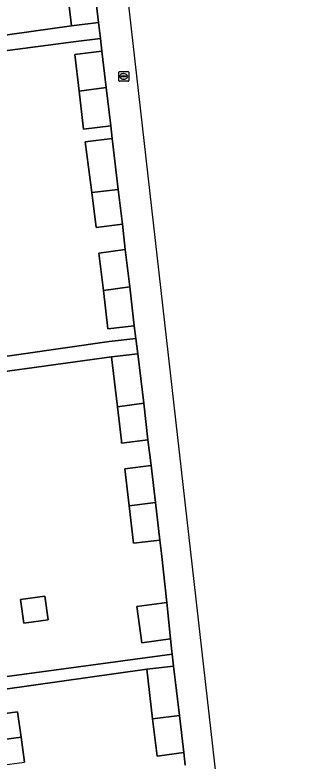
# Model space of a CAD drawing. Extents: x 163147 to 163550, y 380933 to 381639.
# Drawn here: x 163519.8 to 163549.9, y 381217.3 to 381293.5 of the extents above; entities that cross this region are included whole.
import ezdxf

# ---------------------------------------------------------------- set-up
doc = ezdxf.new("R2010")
doc.units = 0
for name, color, linetype in [('IMGEO_Erf', 7, 'Continuous'), ('IMGEO_Kolk', 7, 'Continuous'), ('IMGEO_Pand', 7, 'Continuous'), ('IMGEO_Rijbaan_lokaal_open', 7, 'Continuous'), ('IMGEO_Voetpad_open', 7, 'Continuous')]:
    doc.layers.add(name, color=color, linetype=linetype)

msp = doc.modelspace()

# ---------------------------------------------------------------- linework, layer by layer
at = {"layer": 'IMGEO_Erf'}
for points in [[(163513.772, 381295.791), (163514.431, 381290.881), (163511.251, 381290.454), (163511.262, 381290.373), (163525.611, 381292.402), (163524.968, 381297.87)], [(163511.187, 381257.513), (163529.461, 381260.141), (163532.157, 381260.455), (163532.006, 381261.75), (163529.31, 381261.436), (163528.852, 381265.361), (163528.406, 381269.185), (163531.098, 381269.542), (163530.946, 381270.841), (163530.795, 381272.139), (163528.104, 381271.782), (163527.686, 381275.36), (163526.979, 381280.551), (163529.75, 381280.874), (163529.6, 381282.164), (163526.829, 381281.841), (163526.375, 381285.729), (163525.939, 381289.473), (163528.71, 381289.796), (163528.559, 381291.089), (163525.788, 381290.766), (163507.155, 381288.296)], [(163515.459, 381225.442), (163535.898, 381228.212), (163535.86, 381228.491), (163535.722, 381229.776), (163532.791, 381229.37), (163532.287, 381233.072), (163535.323, 381233.486), (163534.783, 381238.501), (163534.624, 381239.844), (163531.928, 381239.53), (163531.477, 381243.35), (163531.031, 381247.126), (163533.722, 381247.486), (163533.564, 381248.819), (163533.411, 381250.117), (163530.721, 381249.757), (163530.692, 381250), (163530.283, 381253.469), (163529.68, 381258.575), (163511.38, 381256.054)], [(163537.213, 381216.868), (163537.063, 381218.145), (163534.336, 381217.777), (163533.89, 381221.604), (163533.3, 381226.66), (163515.663, 381224.189), (163515.989, 381221.775), (163520.096, 381222.329), (163520.445, 381219.741), (163520.789, 381217.19)]]:
    msp.add_lwpolyline(points, dxfattribs=at)
msp.add_lwpolyline([(163522.877, 381234.128), (163523.205, 381231.707), (163520.713, 381231.37), (163520.386, 381233.791)], close=True, dxfattribs=at)
at = {"layer": 'IMGEO_Kolk'}
for p, q in [((163530.439, 381286.802), (163530.439, 381287.654)), ((163530.514, 381287.728), (163531.366, 381287.728)), ((163530.698, 381287.222), (163530.698, 381287.234)), ((163531.136, 381287.185), (163530.738, 381287.185)), ((163530.741, 381287.271), (163531.139, 381287.271)), ((163530.927, 381287.508), (163530.952, 381287.508)), ((163531.182, 381287.234), (163531.182, 381287.222)), ((163531.44, 381287.654), (163531.44, 381286.802)), ((163531.366, 381286.728), (163530.514, 381286.728)), ((163530.95, 381286.948), (163530.925, 381286.948))]:
    msp.add_line(p, q, dxfattribs=at)
for points in [[(163530.439, 381286.802), (163530.439, 381287.654)], [(163530.514, 381287.728), (163531.366, 381287.728)], [(163531.44, 381287.654), (163531.44, 381286.802)], [(163531.366, 381286.728), (163530.514, 381286.728)]]:
    msp.add_lwpolyline(points, dxfattribs=at)
for centre, radius, start, end in [((163530.516, 381287.652), 0.0765, 91.55205, 178.44795), ((163530.516, 381287.652), 0.0765, 91.55205, 178.44795), ((163530.738, 381287.231), 0.0403, 85.87752, 175.75265), ((163530.735, 381287.221), 0.0366, 178.93798, 274.71019), ((163531.139, 381287.228), 0.043, 264.86636, 352.45326), ((163531.143, 381287.233), 0.0386, 1.73085, 96.63898), ((163531.364, 381287.652), 0.0765, 1.55205, 88.44795), ((163531.364, 381287.652), 0.0765, 1.55205, 88.44795), ((163530.516, 381286.804), 0.0765, 181.55205, 268.44795), ((163530.516, 381286.804), 0.0765, 181.55205, 268.44795), ((163531.364, 381286.804), 0.0765, 271.55205, 358.44795), ((163531.364, 381286.804), 0.0765, 271.55205, 358.44795)]:
    msp.add_arc(centre, radius, start, end, dxfattribs=at)
for centre, major_axis, ratio, start_param, end_param in [((163530.926, 381287.228), (-0.387, 0.002), 0.722429, 4.712389, 7.853982), ((163530.951, 381287.228), (-0.39, 0.002), 0.717154, 1.570796, 4.712389)]:
    msp.add_ellipse(centre, major_axis=major_axis, ratio=ratio, start_param=start_param, end_param=end_param, dxfattribs=at)
at = {"layer": 'IMGEO_Pand'}
for points in [[(163524.968, 381297.87), (163525.611, 381292.402), (163528.371, 381292.726), (163527.721, 381298.252)], [(163528.71, 381289.796), (163525.939, 381289.473), (163526.375, 381285.729), (163529.141, 381286.094)], [(163529.141, 381286.094), (163526.375, 381285.729), (163526.829, 381281.841), (163529.6, 381282.164)], [(163529.75, 381280.874), (163526.979, 381280.551), (163527.686, 381275.36), (163530.382, 381275.674)], [(163530.382, 381275.674), (163527.686, 381275.36), (163528.104, 381271.782), (163530.795, 381272.139)], [(163531.098, 381269.542), (163528.406, 381269.185), (163528.852, 381265.361), (163531.544, 381265.714)], [(163531.544, 381265.714), (163528.852, 381265.361), (163529.31, 381261.436), (163532.006, 381261.75)], [(163530.283, 381253.469), (163532.973, 381253.829), (163532.376, 381258.889), (163529.68, 381258.575)], [(163532.973, 381253.829), (163530.283, 381253.469), (163530.692, 381250), (163530.721, 381249.757), (163533.411, 381250.117)], [(163533.722, 381247.486), (163531.031, 381247.126), (163531.477, 381243.35), (163534.168, 381243.71)], [(163534.168, 381243.71), (163531.477, 381243.35), (163531.928, 381239.53), (163534.624, 381239.844)], [(163520.386, 381233.791), (163520.713, 381231.37), (163523.205, 381231.707), (163522.877, 381234.128)], [(163535.323, 381233.486), (163532.287, 381233.072), (163532.791, 381229.37), (163535.722, 381229.776)], [(163533.89, 381221.604), (163536.618, 381221.927), (163536.023, 381226.978), (163533.3, 381226.66)], [(163520.445, 381219.741), (163520.096, 381222.329), (163515.989, 381221.775), (163515.663, 381224.189), (163513.437, 381223.889), (163508.481, 381223.221), (163509.156, 381218.215), (163520.224, 381219.711)], [(163536.618, 381221.927), (163533.89, 381221.604), (163534.336, 381217.777), (163537.063, 381218.145)], [(163517.005, 381214.135), (163516.668, 381216.634), (163520.789, 381217.19), (163520.445, 381219.741), (163520.224, 381219.711), (163509.156, 381218.215), (163509.837, 381213.166), (163516.87, 381214.117)]]:
    msp.add_lwpolyline(points, close=True, dxfattribs=at)
at = {"layer": 'IMGEO_Rijbaan_lokaal_open'}
for points in [[(163549.87, 381132.002), (163529.08, 381315.546)], [(163527.721, 381298.252), (163528.371, 381292.726), (163528.559, 381291.089), (163528.71, 381289.796), (163529.141, 381286.094), (163529.6, 381282.164), (163529.75, 381280.874), (163530.382, 381275.674), (163530.795, 381272.139), (163530.946, 381270.841), (163531.098, 381269.542), (163531.544, 381265.714), (163532.006, 381261.75), (163532.157, 381260.455), (163532.376, 381258.889), (163532.973, 381253.829), (163533.411, 381250.117), (163533.564, 381248.819), (163533.722, 381247.486), (163534.168, 381243.71), (163534.624, 381239.844), (163534.783, 381238.501), (163535.323, 381233.486), (163535.722, 381229.776), (163535.86, 381228.491), (163535.898, 381228.212), (163536.023, 381226.978), (163536.618, 381221.927), (163537.063, 381218.145), (163537.213, 381216.868)]]:
    msp.add_lwpolyline(points, dxfattribs=at)
at = {"layer": 'IMGEO_Voetpad_open'}
for points in [[(163525.788, 381290.766), (163528.559, 381291.089), (163528.371, 381292.726), (163525.611, 381292.402), (163511.262, 381290.373), (163511.289, 381290.168), (163506.951, 381289.586), (163506.927, 381289.76), (163504.721, 381289.462), (163500, 381288.822), (163499.757, 381288.789), (163496.679, 381288.37), (163496.878, 381286.909), (163499.816, 381287.309), (163500, 381287.334), (163504.795, 381287.979), (163507.155, 381288.296)], [(163529.68, 381258.575), (163532.376, 381258.889), (163532.157, 381260.455), (163529.461, 381260.141), (163511.187, 381257.513), (163508.918, 381257.208), (163503.962, 381256.541), (163501.023, 381256.146), (163501.219, 381254.688), (163504.174, 381255.085), (163509.13, 381255.751), (163511.38, 381256.054)], [(163533.3, 381226.66), (163536.023, 381226.978), (163535.898, 381228.212), (163515.459, 381225.442), (163513.247, 381225.145), (163508.291, 381224.478), (163505.332, 381224.08), (163505.501, 381222.821), (163508.481, 381223.221), (163513.437, 381223.889), (163515.663, 381224.189)]]:
    msp.add_lwpolyline(points, close=True, dxfattribs=at)

doc.saveas('drawing.dxf')
